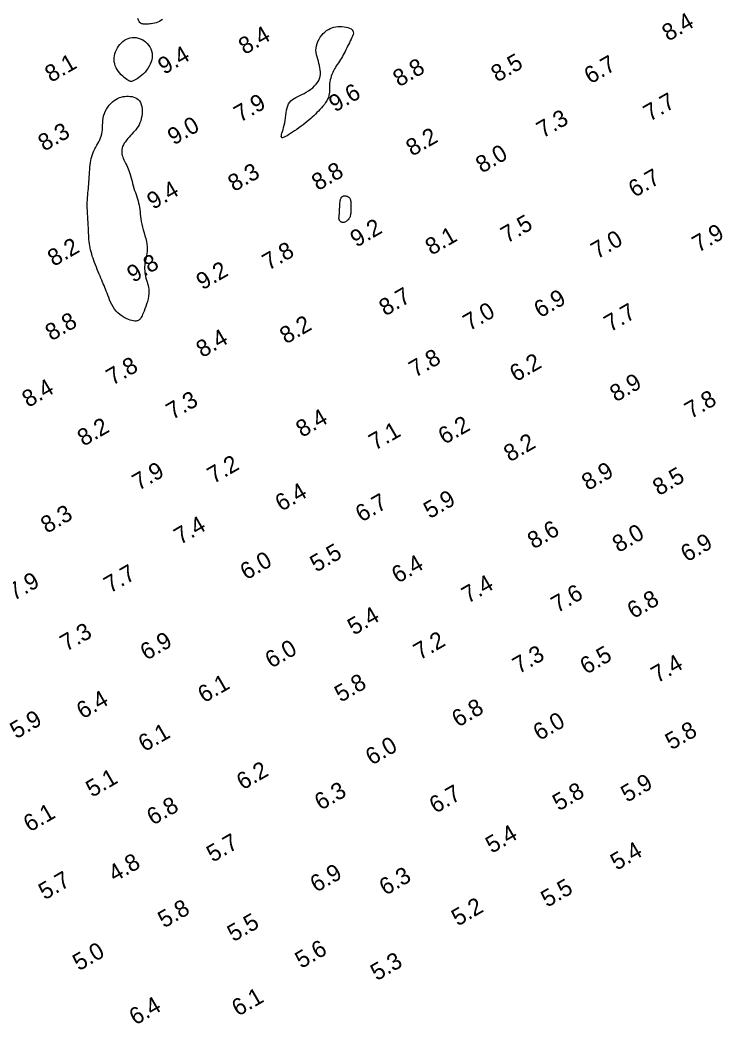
# Model space of a CAD drawing. Extents: x 3024098 to 3056816, y 418252 to 509144.
# Drawn here: x 3036901.9 to 3037107.7, y 419263 to 419561.2 of the extents above; entities that cross this region are included whole.
import ezdxf

# ---------------------------------------------------------------- set-up
doc = ezdxf.new("R2010")
doc.units = 0
doc.layers.add('V-CHAN-CONT-EL10', color=7, linetype='Continuous')
doc.layers.add('V-TOPO-SOUN-0911', color=7, linetype='Continuous')

msp = doc.modelspace()

# ---------------------------------------------------------------- linework, layer by layer
at = {"layer": 'V-CHAN-CONT-EL10'}
msp.add_lwpolyline([(3036944.22, 419561.43), (3036943.77, 419561.11), (3036943.29, 419560.84), (3036942.8, 419560.62), (3036942.31, 419560.44), (3036941.83, 419560.3), (3036941.36, 419560.21), (3036940.9, 419560.14), (3036940.46, 419560.09), (3036940.03, 419560.07), (3036939.63, 419560.05), (3036939.25, 419560.04), (3036938.9, 419560.03), (3036938.57, 419560.04), (3036938.27, 419560.08), (3036937.99, 419560.16), (3036937.73, 419560.29), (3036937.49, 419560.5), (3036937.26, 419560.8), (3036937.06, 419561.19), (3036936.86, 419561.69)], dxfattribs=at)
for points in [[(3036980.64, 419531.43), (3036980.75, 419532.2), (3036980.85, 419532.97), (3036980.95, 419533.73), (3036981.08, 419534.47), (3036981.23, 419535.16), (3036981.43, 419535.8), (3036981.68, 419536.37), (3036982, 419536.85), (3036982.38, 419537.26), (3036982.81, 419537.62), (3036983.29, 419537.93), (3036983.82, 419538.22), (3036984.39, 419538.5), (3036985, 419538.79), (3036985.63, 419539.1), (3036986.28, 419539.44), (3036986.94, 419539.82), (3036987.6, 419540.23), (3036988.24, 419540.68), (3036988.84, 419541.15), (3036989.39, 419541.66), (3036989.88, 419542.19), (3036990.29, 419542.74), (3036990.62, 419543.32), (3036990.85, 419543.91), (3036991.01, 419544.52), (3036991.1, 419545.14), (3036991.12, 419545.78), (3036991.08, 419546.42), (3036991, 419547.07), (3036990.87, 419547.71), (3036990.7, 419548.36), (3036990.51, 419549.01), (3036990.32, 419549.65), (3036990.14, 419550.3), (3036989.98, 419550.95), (3036989.87, 419551.61), (3036989.81, 419552.27), (3036989.83, 419552.93), (3036989.94, 419553.6), (3036990.13, 419554.27), (3036990.39, 419554.92), (3036990.71, 419555.55), (3036991.09, 419556.15), (3036991.51, 419556.72), (3036991.97, 419557.24), (3036992.45, 419557.7), (3036992.96, 419558.1), (3036993.48, 419558.43), (3036994.01, 419558.71), (3036994.56, 419558.93), (3036995.13, 419559.1), (3036995.71, 419559.22), (3036996.31, 419559.29), (3036996.91, 419559.32), (3036997.53, 419559.31), (3036998.14, 419559.26), (3036998.73, 419559.17), (3036999.29, 419559.03), (3036999.78, 419558.86), (3037000.21, 419558.64), (3037000.55, 419558.39), (3037000.79, 419558.09), (3037000.9, 419557.74), (3037000.92, 419557.36), (3037000.85, 419556.95), (3037000.7, 419556.5), (3037000.5, 419556.03), (3037000.25, 419555.55), (3036999.99, 419555.04), (3036999.72, 419554.53), (3036999.45, 419554.01), (3036999.2, 419553.48), (3036998.94, 419552.96), (3036998.69, 419552.43), (3036998.44, 419551.91), (3036998.18, 419551.4), (3036997.91, 419550.9), (3036997.64, 419550.42), (3036997.35, 419549.95), (3036997.06, 419549.49), (3036996.76, 419549.04), (3036996.45, 419548.59), (3036996.15, 419548.13), (3036995.85, 419547.67), (3036995.57, 419547.2), (3036995.29, 419546.71), (3036995.03, 419546.2), (3036994.78, 419545.67), (3036994.56, 419545.12), (3036994.36, 419544.57), (3036994.19, 419544.02), (3036994.04, 419543.46), (3036993.94, 419542.91), (3036993.86, 419542.37), (3036993.82, 419541.84), (3036993.81, 419541.32), (3036993.81, 419540.81), (3036993.8, 419540.31), (3036993.78, 419539.81), (3036993.73, 419539.31), (3036993.64, 419538.8), (3036993.49, 419538.29), (3036993.27, 419537.78), (3036992.99, 419537.25), (3036992.66, 419536.73), (3036992.29, 419536.21), (3036991.88, 419535.69), (3036991.45, 419535.18), (3036991, 419534.68), (3036990.55, 419534.2), (3036990.1, 419533.74), (3036989.65, 419533.29), (3036989.19, 419532.84), (3036988.72, 419532.41), (3036988.23, 419531.97), (3036987.73, 419531.54), (3036987.19, 419531.09), (3036986.62, 419530.64), (3036986.01, 419530.17), (3036985.38, 419529.7), (3036984.73, 419529.23), (3036984.08, 419528.77), (3036983.44, 419528.33), (3036982.82, 419527.91), (3036982.23, 419527.52), (3036981.69, 419527.18), (3036981.2, 419526.88), (3036980.77, 419526.64), (3036980.4, 419526.46), (3036980.09, 419526.34), (3036979.85, 419526.29), (3036979.66, 419526.31), (3036979.55, 419526.41), (3036979.5, 419526.6), (3036979.52, 419526.87), (3036979.59, 419527.22), (3036979.71, 419527.65), (3036979.86, 419528.14), (3036980.02, 419528.7), (3036980.2, 419529.31), (3036980.37, 419529.98), (3036980.52, 419530.68)], [(3036930.19, 419547.65), (3036930.02, 419548.23), (3036929.91, 419548.82), (3036929.86, 419549.42), (3036929.88, 419550.02), (3036929.95, 419550.62), (3036930.09, 419551.22), (3036930.28, 419551.81), (3036930.53, 419552.4), (3036930.83, 419552.96), (3036931.18, 419553.51), (3036931.57, 419554.02), (3036932, 419554.48), (3036932.46, 419554.91), (3036932.96, 419555.27), (3036933.49, 419555.58), (3036934.04, 419555.81), (3036934.61, 419555.97), (3036935.2, 419556.06), (3036935.79, 419556.08), (3036936.39, 419556.03), (3036936.98, 419555.91), (3036937.56, 419555.72), (3036938.13, 419555.46), (3036938.67, 419555.14), (3036939.19, 419554.75), (3036939.67, 419554.3), (3036940.1, 419553.8), (3036940.47, 419553.26), (3036940.77, 419552.69), (3036940.99, 419552.08), (3036941.13, 419551.44), (3036941.18, 419550.79), (3036941.14, 419550.12), (3036941.02, 419549.46), (3036940.82, 419548.79), (3036940.56, 419548.14), (3036940.24, 419547.51), (3036939.87, 419546.9), (3036939.46, 419546.33), (3036939.02, 419545.8), (3036938.55, 419545.31), (3036938.07, 419544.87), (3036937.59, 419544.47), (3036937.12, 419544.12), (3036936.67, 419543.82), (3036936.25, 419543.56), (3036935.87, 419543.35), (3036935.54, 419543.19), (3036935.26, 419543.08), (3036935, 419543.03), (3036934.75, 419543.03), (3036934.5, 419543.08), (3036934.24, 419543.19), (3036933.96, 419543.35), (3036933.63, 419543.58), (3036933.26, 419543.86), (3036932.84, 419544.2), (3036932.41, 419544.59), (3036931.97, 419545.02), (3036931.53, 419545.49), (3036931.12, 419545.99), (3036930.76, 419546.53), (3036930.44, 419547.08)], [(3036929.95, 419475.38), (3036929.52, 419476.03), (3036929.14, 419476.71), (3036928.8, 419477.4), (3036928.5, 419478.1), (3036928.23, 419478.8), (3036927.97, 419479.48), (3036927.74, 419480.12), (3036927.51, 419480.72), (3036927.29, 419481.29), (3036927.07, 419481.84), (3036926.85, 419482.37), (3036926.63, 419482.9), (3036926.4, 419483.43), (3036926.17, 419483.98), (3036925.93, 419484.55), (3036925.67, 419485.16), (3036925.4, 419485.8), (3036925.12, 419486.46), (3036924.85, 419487.13), (3036924.57, 419487.82), (3036924.31, 419488.5), (3036924.05, 419489.18), (3036923.81, 419489.85), (3036923.58, 419490.5), (3036923.37, 419491.14), (3036923.18, 419491.76), (3036923.01, 419492.37), (3036922.86, 419492.98), (3036922.72, 419493.59), (3036922.61, 419494.2), (3036922.51, 419494.81), (3036922.44, 419495.42), (3036922.37, 419496.05), (3036922.33, 419496.7), (3036922.29, 419497.37), (3036922.25, 419498.05), (3036922.22, 419498.77), (3036922.19, 419499.52), (3036922.15, 419500.3), (3036922.1, 419501.13), (3036922.06, 419501.98), (3036922.01, 419502.85), (3036921.96, 419503.73), (3036921.92, 419504.6), (3036921.89, 419505.46), (3036921.88, 419506.29), (3036921.88, 419507.09), (3036921.9, 419507.84), (3036921.94, 419508.55), (3036921.99, 419509.23), (3036922.05, 419509.89), (3036922.12, 419510.54), (3036922.19, 419511.19), (3036922.25, 419511.84), (3036922.31, 419512.51), (3036922.36, 419513.21), (3036922.41, 419513.92), (3036922.45, 419514.64), (3036922.49, 419515.37), (3036922.54, 419516.1), (3036922.59, 419516.83), (3036922.65, 419517.53), (3036922.73, 419518.22), (3036922.83, 419518.89), (3036922.94, 419519.53), (3036923.07, 419520.14), (3036923.23, 419520.74), (3036923.4, 419521.32), (3036923.6, 419521.88), (3036923.83, 419522.43), (3036924.09, 419522.98), (3036924.37, 419523.51), (3036924.67, 419524.04), (3036924.98, 419524.57), (3036925.28, 419525.11), (3036925.57, 419525.66), (3036925.83, 419526.22), (3036926.04, 419526.79), (3036926.21, 419527.4), (3036926.31, 419528.02), (3036926.37, 419528.67), (3036926.4, 419529.34), (3036926.43, 419530.02), (3036926.45, 419530.71), (3036926.5, 419531.4), (3036926.59, 419532.09), (3036926.73, 419532.78), (3036926.95, 419533.46), (3036927.23, 419534.12), (3036927.57, 419534.76), (3036927.96, 419535.36), (3036928.39, 419535.93), (3036928.85, 419536.45), (3036929.34, 419536.92), (3036929.84, 419537.34), (3036930.36, 419537.68), (3036930.88, 419537.97), (3036931.41, 419538.2), (3036931.95, 419538.38), (3036932.49, 419538.5), (3036933.03, 419538.58), (3036933.57, 419538.62), (3036934.11, 419538.62), (3036934.65, 419538.58), (3036935.18, 419538.5), (3036935.69, 419538.37), (3036936.17, 419538.19), (3036936.62, 419537.94), (3036937.02, 419537.63), (3036937.37, 419537.23), (3036937.66, 419536.76), (3036937.88, 419536.19), (3036938.04, 419535.55), (3036938.13, 419534.86), (3036938.16, 419534.14), (3036938.13, 419533.4), (3036938.05, 419532.67), (3036937.92, 419531.96), (3036937.74, 419531.29), (3036937.52, 419530.68), (3036937.26, 419530.12), (3036936.97, 419529.6), (3036936.64, 419529.12), (3036936.29, 419528.67), (3036935.92, 419528.23), (3036935.53, 419527.8), (3036935.13, 419527.37), (3036934.72, 419526.93), (3036934.31, 419526.48), (3036933.91, 419526.02), (3036933.53, 419525.56), (3036933.18, 419525.1), (3036932.86, 419524.63), (3036932.59, 419524.17), (3036932.38, 419523.71), (3036932.23, 419523.25), (3036932.14, 419522.79), (3036932.1, 419522.34), (3036932.12, 419521.9), (3036932.17, 419521.46), (3036932.27, 419521.03), (3036932.39, 419520.6), (3036932.55, 419520.18), (3036932.73, 419519.77), (3036932.92, 419519.36), (3036933.13, 419518.94), (3036933.35, 419518.51), (3036933.58, 419518.07), (3036933.8, 419517.59), (3036934.02, 419517.09), (3036934.23, 419516.55), (3036934.43, 419515.96), (3036934.62, 419515.34), (3036934.81, 419514.7), (3036934.99, 419514.03), (3036935.17, 419513.34), (3036935.35, 419512.66), (3036935.54, 419511.97), (3036935.73, 419511.3), (3036935.94, 419510.65), (3036936.15, 419510.01), (3036936.37, 419509.38), (3036936.58, 419508.76), (3036936.78, 419508.14), (3036936.96, 419507.52), (3036937.13, 419506.9), (3036937.27, 419506.27), (3036937.38, 419505.63), (3036937.46, 419504.98), (3036937.54, 419504.3), (3036937.62, 419503.61), (3036937.7, 419502.9), (3036937.79, 419502.16), (3036937.92, 419501.39), (3036938.08, 419500.59), (3036938.28, 419499.76), (3036938.51, 419498.9), (3036938.75, 419498.04), (3036939, 419497.17), (3036939.23, 419496.31), (3036939.43, 419495.47), (3036939.59, 419494.66), (3036939.69, 419493.9), (3036939.71, 419493.18), (3036939.68, 419492.52), (3036939.6, 419491.89), (3036939.49, 419491.28), (3036939.36, 419490.71), (3036939.23, 419490.14), (3036939.1, 419489.59), (3036939, 419489.03), (3036938.93, 419488.47), (3036938.9, 419487.9), (3036938.9, 419487.34), (3036938.93, 419486.77), (3036938.98, 419486.2), (3036939.07, 419485.64), (3036939.18, 419485.09), (3036939.31, 419484.54), (3036939.47, 419484.01), (3036939.63, 419483.49), (3036939.79, 419482.96), (3036939.94, 419482.41), (3036940.06, 419481.85), (3036940.15, 419481.26), (3036940.19, 419480.62), (3036940.16, 419479.95), (3036940.07, 419479.22), (3036939.93, 419478.45), (3036939.73, 419477.67), (3036939.5, 419476.89), (3036939.26, 419476.14), (3036939, 419475.43), (3036938.75, 419474.78), (3036938.52, 419474.21), (3036938.31, 419473.74), (3036938.14, 419473.36), (3036937.98, 419473.05), (3036937.83, 419472.81), (3036937.7, 419472.62), (3036937.57, 419472.47), (3036937.44, 419472.34), (3036937.3, 419472.23), (3036937.15, 419472.12), (3036936.99, 419472.02), (3036936.79, 419471.93), (3036936.56, 419471.87), (3036936.29, 419471.83), (3036935.97, 419471.84), (3036935.59, 419471.88), (3036935.15, 419471.98), (3036934.64, 419472.13), (3036934.07, 419472.34), (3036933.46, 419472.6), (3036932.83, 419472.92), (3036932.2, 419473.3), (3036931.58, 419473.74), (3036930.99, 419474.23), (3036930.44, 419474.78)], [(3036996.88, 419501.62), (3036996.81, 419501.72), (3036996.75, 419501.83), (3036996.7, 419501.93), (3036996.67, 419502.04), (3036996.65, 419502.15), (3036996.63, 419502.27), (3036996.63, 419502.39), (3036996.63, 419502.51), (3036996.65, 419502.65), (3036996.66, 419502.79), (3036996.69, 419502.97), (3036996.71, 419503.16), (3036996.73, 419503.4), (3036996.76, 419503.67), (3036996.78, 419503.98), (3036996.81, 419504.35), (3036996.82, 419504.75), (3036996.84, 419505.18), (3036996.86, 419505.62), (3036996.88, 419506.06), (3036996.9, 419506.49), (3036996.93, 419506.89), (3036996.97, 419507.25), (3036997.01, 419507.55), (3036997.06, 419507.82), (3036997.11, 419508.03), (3036997.17, 419508.22), (3036997.24, 419508.37), (3036997.31, 419508.49), (3036997.39, 419508.6), (3036997.48, 419508.69), (3036997.57, 419508.78), (3036997.67, 419508.85), (3036997.77, 419508.92), (3036997.89, 419508.97), (3036998.01, 419509.01), (3036998.13, 419509.04), (3036998.27, 419509.06), (3036998.41, 419509.06), (3036998.56, 419509.04), (3036998.72, 419509.01), (3036998.88, 419508.96), (3036999.04, 419508.9), (3036999.19, 419508.84), (3036999.34, 419508.76), (3036999.48, 419508.68), (3036999.6, 419508.6), (3036999.71, 419508.51), (3036999.8, 419508.42), (3036999.88, 419508.31), (3036999.94, 419508.18), (3037000, 419508.03), (3037000.04, 419507.85), (3037000.08, 419507.64), (3037000.11, 419507.39), (3037000.13, 419507.09), (3037000.15, 419506.76), (3037000.17, 419506.4), (3037000.18, 419506.02), (3037000.19, 419505.63), (3037000.19, 419505.25), (3037000.18, 419504.87), (3037000.17, 419504.51), (3037000.16, 419504.17), (3037000.14, 419503.86), (3037000.1, 419503.58), (3037000.06, 419503.31), (3037000, 419503.06), (3036999.92, 419502.82), (3036999.82, 419502.59), (3036999.69, 419502.37), (3036999.54, 419502.16), (3036999.37, 419501.95), (3036999.18, 419501.76), (3036998.98, 419501.59), (3036998.77, 419501.43), (3036998.56, 419501.31), (3036998.35, 419501.21), (3036998.14, 419501.14), (3036997.95, 419501.1), (3036997.77, 419501.1), (3036997.6, 419501.13), (3036997.45, 419501.18), (3036997.3, 419501.25), (3036997.18, 419501.33), (3036997.06, 419501.42), (3036996.96, 419501.52)]]:
    msp.add_lwpolyline(points, close=True, dxfattribs=at)

# ---------------------------------------------------------------- texts
at = {"layer": 'V-TOPO-SOUN-0911'}
for s, p in [('8.4', (3037094.44, 419554.8)), ('8.4', (3036968.65, 419550.83)), ('9.4', (3036944.7, 419544.93)), ('8.1', (3036911.12, 419542.58)), ('8.8', (3037014.51, 419541.25)), ('8.5', (3037043.64, 419542.66)), ('6.7', (3037071.31, 419542.11)), ('9.6', (3036995.45, 419533.75)), ('7.9', (3036967.27, 419530.72)), ('7.7', (3037088.92, 419530.98)), ('9.0', (3036947.57, 419523.96)), ('7.3', (3037057.17, 419526.03)), ('8.3', (3036909.1, 419522.13)), ('8.2', (3037018.39, 419520.65)), ('8.0', (3037039.1, 419515.63)), ('8.3', (3036965.5, 419510.12)), ('8.8', (3036990.37, 419510.41)), ('6.7', (3037084.46, 419508.41)), ('9.4', (3036941.45, 419504.84)), ('9.2', (3037001.82, 419493.61)), ('7.5', (3037046.53, 419494.8)), ('8.1', (3037024.11, 419491.23)), ('7.9', (3037103.39, 419492.07)), ('8.2', (3036911.92, 419487.91)), ('7.0', (3037073.32, 419490.14)), ('7.8', (3036975.7, 419486.73)), ('9.8', (3036935.51, 419483.12)), ('9.2', (3036956.08, 419480.92)), ('8.7', (3037010.38, 419473.18)), ('6.9', (3037056.41, 419472.62)), ('7.0', (3037035.36, 419468.78)), ('7.7', (3037077.21, 419468.45)), ('8.8', (3036911.23, 419465.79)), ('8.2', (3036980.89, 419464.87)), ('8.4', (3036956.05, 419460.81)), ('7.8', (3037019.27, 419454.93)), ('7.8', (3036929.34, 419452.57)), ('6.2', (3037049.19, 419453.62)), ('8.4', (3036904.34, 419446.01)), ('8.9', (3037078.92, 419447.65)), ('7.8', (3037101.16, 419442.66)), ('7.3', (3036947.16, 419442.4)), ('8.4', (3036985.68, 419437.12)), ('8.2', (3036920.78, 419434.49)), ('6.2', (3037027.97, 419435.02)), ('7.1', (3037007.34, 419433.26)), ('8.2', (3037047.42, 419429.84)), ('7.2', (3036959.36, 419423.37)), ('7.9', (3036937.09, 419421.34)), ('8.9', (3037070.58, 419421.34)), ('8.5', (3037091.67, 419419.8)), ('6.4', (3036979.51, 419415.14)), ('5.9', (3037023.6, 419412.97)), ('6.7', (3037003.36, 419411.95)), ('8.3', (3036909.89, 419408.61)), ('7.4', (3036949.46, 419405.26)), ('8.6', (3037054.47, 419403.96)), ('8.0', (3037079.69, 419402.9)), ('6.9', (3037099.98, 419400.11)), ('5.5', (3036989.87, 419397.09)), ('6.0', (3036969.12, 419394.76)), ('6.4', (3037014.12, 419393.78)), ('7.7', (3036928.65, 419390.86)), ('7.9', (3036900.05, 419388.63)), ('7.4', (3037034.92, 419387.81)), ('7.6', (3037061.49, 419384.99)), ('6.8', (3037084.1, 419383.25)), ('5.4', (3037001.03, 419378.36)), ('7.3', (3036915.63, 419373.54)), ('6.9', (3036939.45, 419370.88)), ('6.0', (3036976.54, 419368.55)), ('7.2', (3037020.62, 419371.01)), ('7.3', (3037050.05, 419366.88)), ('6.5', (3037070.08, 419366.71)), ('7.4', (3037091.19, 419364.15)), ('6.1', (3036956.56, 419358.26)), ('5.8', (3036997.16, 419358.44)), ('6.4', (3036920.52, 419353.46)), ('6.8', (3037032, 419351.03)), ('5.9', (3036900.77, 419347.58)), ('6.0', (3037056.16, 419347.03)), ('5.8', (3037095.39, 419344.27)), ('6.1', (3036938.87, 419343.73)), ('6.0', (3037006.36, 419339.74)), ('6.2', (3036968.06, 419332.39)), ('5.1', (3036923.29, 419330.21)), ('6.3', (3036991.22, 419326.33)), ('5.9', (3037082.2, 419328.72)), ('6.7', (3037025.31, 419325.41)), ('5.8', (3037061.92, 419326.16)), ('6.8', (3036941.38, 419321.9)), ('6.1', (3036904.75, 419319.88)), ('5.4', (3037042.01, 419313.56)), ('5.7', (3036959.13, 419310.91)), ('5.4', (3037079.11, 419308.51)), ('4.8', (3036930, 419305.07)), ('5.7', (3036909.23, 419299.72)), ('6.9', (3036989.91, 419301.95)), ('6.3', (3037010.45, 419301.06)), ('5.5', (3037058.47, 419297.52)), ('5.8', (3036944.7, 419291.38)), ('5.2', (3037031.9, 419291.94)), ('5.5', (3036965.29, 419287.28)), ('5.0', (3036919.39, 419278.65)), ('5.6', (3036985.44, 419279.35)), ('5.3', (3037007.85, 419275.7)), ('6.1', (3036966.63, 419265.15)), ('6.4', (3036936.17, 419262.51))]:
    msp.add_text(s, height=5, rotation=30, dxfattribs=at).set_placement(p)

doc.saveas('drawing.dxf')
